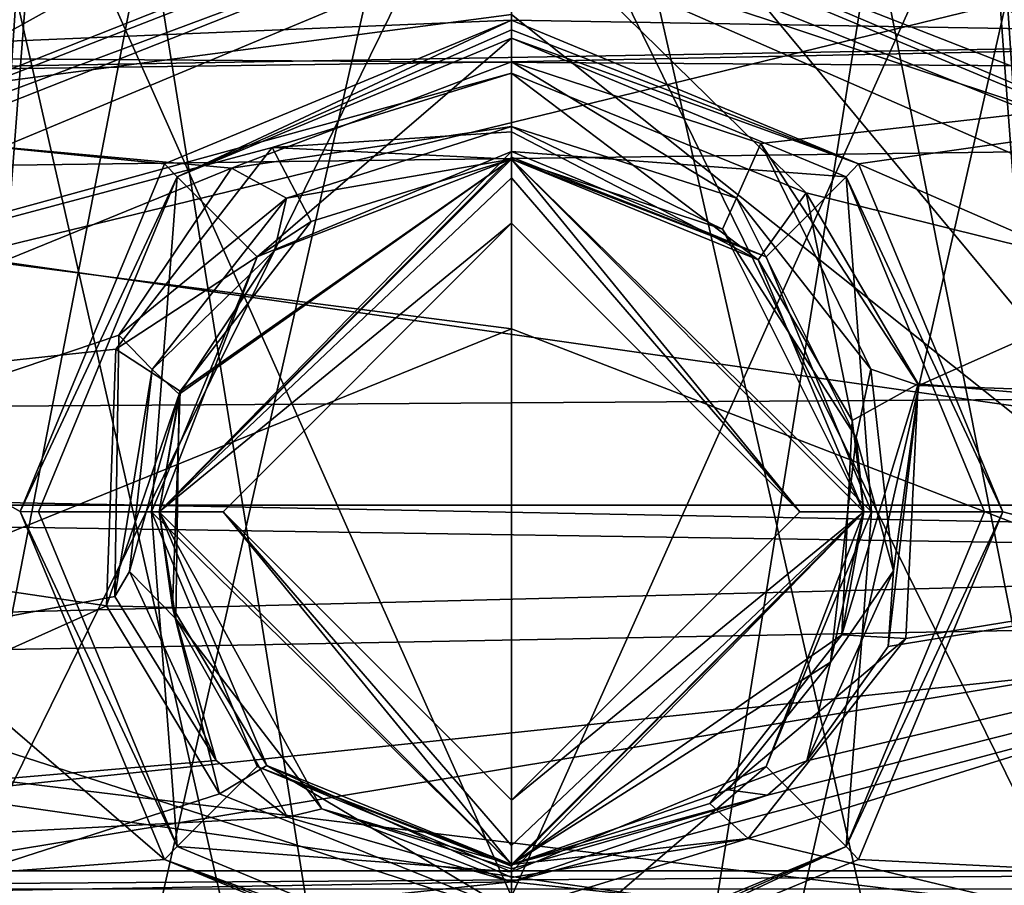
# Model space of a CAD drawing. Extents: x -200 to 200, y -434 to 356.
# Tile 795 of 1056: x -101.92 to -98.08, y 271.79 to 275.17. Entities that reach past the tile are written whole.
import ezdxf

# ---------------------------------------------------------------- set-up
doc = ezdxf.new("R2010")
doc.units = 0
doc.header["$LTSCALE"] = 52.148148
for name, color, linetype in [('1686', 7, 'CONTINUOUS'), ('1688', 7, 'CONTINUOUS'), ('1689', 7, 'CONTINUOUS'), ('1690', 7, 'CONTINUOUS'), ('1691', 7, 'CONTINUOUS'), ('1692', 7, 'CONTINUOUS'), ('321', 7, 'CONTINUOUS'), ('325', 7, 'CONTINUOUS'), ('3470', 7, 'CONTINUOUS'), ('3471', 7, 'CONTINUOUS'), ('3472', 7, 'CONTINUOUS'), ('3486', 7, 'CONTINUOUS'), ('3487', 7, 'CONTINUOUS'), ('3489', 7, 'CONTINUOUS'), ('3526', 7, 'CONTINUOUS'), ('3527', 7, 'CONTINUOUS'), ('3656', 7, 'CONTINUOUS'), ('4224', 7, 'CONTINUOUS'), ('4226', 7, 'CONTINUOUS'), ('4229', 7, 'CONTINUOUS'), ('4240', 7, 'CONTINUOUS'), ('4241', 7, 'CONTINUOUS'), ('4244', 7, 'CONTINUOUS'), ('4245', 7, 'CONTINUOUS'), ('4248', 7, 'CONTINUOUS'), ('4249', 7, 'CONTINUOUS'), ('4254', 7, 'CONTINUOUS'), ('4255', 7, 'CONTINUOUS'), ('4256', 7, 'CONTINUOUS'), ('4257', 7, 'CONTINUOUS'), ('4258', 7, 'CONTINUOUS'), ('4259', 7, 'CONTINUOUS'), ('4260', 7, 'CONTINUOUS'), ('4261', 7, 'CONTINUOUS'), ('4489', 7, 'CONTINUOUS'), ('4492', 7, 'CONTINUOUS'), ('4493', 7, 'CONTINUOUS'), ('4494', 7, 'CONTINUOUS'), ('4495', 7, 'CONTINUOUS'), ('4499', 7, 'CONTINUOUS'), ('4500', 7, 'CONTINUOUS'), ('4501', 7, 'CONTINUOUS'), ('4504', 7, 'CONTINUOUS'), ('4505', 7, 'CONTINUOUS'), ('4508', 7, 'CONTINUOUS'), ('4509', 7, 'CONTINUOUS'), ('4510', 7, 'CONTINUOUS'), ('4511', 7, 'CONTINUOUS'), ('4514', 7, 'CONTINUOUS'), ('4515', 7, 'CONTINUOUS'), ('740', 7, 'CONTINUOUS'), ('806', 7, 'CONTINUOUS'), ('809', 7, 'CONTINUOUS'), ('810', 7, 'CONTINUOUS'), ('811', 7, 'CONTINUOUS'), ('827', 7, 'CONTINUOUS'), ('828', 7, 'CONTINUOUS')]:
    doc.layers.add(name, color=color, linetype=linetype)

msp = doc.modelspace()

# ---------------------------------------------------------------- linework, layer by layer
at = {"layer": '1686', "color": 7, "linetype": 'CONTINUOUS'}
for points in [[(-100, 276.6, 15.65), (-94.4657, 274.4783, 15.65), (-100, 276.5293, 15.6793), (-100, 276.6, 15.65)], [(-94.4657, 274.4783, 15.65), (-100, 276.5, 15.75), (-100, 276.5293, 15.6793), (-94.4657, 274.4783, 15.65)], [(-100, 276.5, 15.75), (-94.4657, 274.4783, 15.65), (-94.5288, 274.4008, 15.75), (-100, 276.5, 15.75)]]:
    msp.add_3dface(points, dxfattribs=at)
at = {"layer": '1688', "color": 7, "linetype": 'CONTINUOUS'}
for points in [[(-97.0053, 272.8064, 68.45), (-100, 273.9634, 68.45), (-103.1364, 272.6911, 68.45), (-97.0053, 272.8064, 68.45)], [(-94.6397, 269.9517, 68.45), (-97.0053, 272.8064, 68.45), (-103.1364, 272.6911, 68.45), (-94.6397, 269.9517, 68.45)], [(-105.4447, 269.8043, 68.45), (-94.6397, 269.9517, 68.45), (-103.1364, 272.6911, 68.45), (-105.4447, 269.8043, 68.45)]]:
    msp.add_3dface(points, dxfattribs=at)
at = {"layer": '1689', "color": 7, "linetype": 'CONTINUOUS'}
msp.add_3dface([(-100, 276.4109, 68.55), (-105.2929, 277.1846, 68.65), (-104.7048, 274.5699, 68.55), (-100, 276.4109, 68.55)], dxfattribs=at)
at = {"layer": '1690', "color": 7, "linetype": 'CONTINUOUS'}
for points in [[(-94.7044, 277.1828, 68.65), (-100, 278.8583, 68.65), (-95.4854, 274.7247, 68.55), (-94.7044, 277.1828, 68.65)], [(-100, 278.8583, 68.65), (-100, 277.6336, 68.625), (-95.4854, 274.7247, 68.55), (-100, 278.8583, 68.65)], [(-100, 277.6336, 68.625), (-100, 276.4109, 68.55), (-95.4854, 274.7247, 68.55), (-100, 277.6336, 68.625)]]:
    msp.add_3dface(points, dxfattribs=at)
at = {"layer": '1691', "color": 7, "linetype": 'CONTINUOUS'}
for points in [[(-100, 276.4109, 68.55), (-104.7048, 274.5699, 68.55), (-100, 275.1882, 68.475), (-100, 276.4109, 68.55)], [(-104.7048, 274.5699, 68.55), (-100, 273.9634, 68.45), (-100, 275.1882, 68.475), (-104.7048, 274.5699, 68.55)], [(-103.1364, 272.6911, 68.45), (-100, 273.9634, 68.45), (-104.7048, 274.5699, 68.55), (-103.1364, 272.6911, 68.45)]]:
    msp.add_3dface(points, dxfattribs=at)
at = {"layer": '1692', "color": 7, "linetype": 'CONTINUOUS'}
for points in [[(-97.0053, 272.8064, 68.45), (-100, 276.4109, 68.55), (-100, 275.1882, 68.475), (-97.0053, 272.8064, 68.45)], [(-100, 276.4109, 68.55), (-97.0053, 272.8064, 68.45), (-95.4854, 274.7247, 68.55), (-100, 276.4109, 68.55)], [(-100, 273.9634, 68.45), (-97.0053, 272.8064, 68.45), (-100, 275.1882, 68.475), (-100, 273.9634, 68.45)]]:
    msp.add_3dface(points, dxfattribs=at)
at = {"layer": '321', "color": 7, "linetype": 'CONTINUOUS'}
for points in [[(-100, 277.75, 46.15), (-98.2322, 277.75, 46.8822), (-100, 266.75, 46.15), (-100, 277.75, 46.15)], [(-100, 266.75, 46.15), (-97.5, 277.75, 48.65), (-97.5, 266.75, 48.65), (-100, 266.75, 46.15)], [(-98.2322, 277.75, 46.8822), (-97.5, 277.75, 48.65), (-100, 266.75, 46.15), (-98.2322, 277.75, 46.8822)], [(-97.5, 266.75, 48.65), (-100, 277.75, 51.15), (-100, 266.75, 51.15), (-97.5, 266.75, 48.65)], [(-98.2322, 277.75, 50.4178), (-100, 277.75, 51.15), (-97.5, 266.75, 48.65), (-98.2322, 277.75, 50.4178)], [(-97.5, 277.75, 48.65), (-98.2322, 277.75, 50.4178), (-97.5, 266.75, 48.65), (-97.5, 277.75, 48.65)]]:
    msp.add_3dface(points, dxfattribs=at)
at = {"layer": '325', "color": 7, "linetype": 'CONTINUOUS'}
for points in [[(-102.5, 277.75, 48.65), (-101.7678, 277.75, 46.8822), (-102.5, 266.75, 48.65), (-102.5, 277.75, 48.65)], [(-100, 277.75, 46.15), (-100, 266.75, 46.15), (-102.5, 266.75, 48.65), (-100, 277.75, 46.15)], [(-101.7678, 277.75, 46.8822), (-100, 277.75, 46.15), (-102.5, 266.75, 48.65), (-101.7678, 277.75, 46.8822)], [(-102.5, 277.75, 48.65), (-100, 266.75, 51.15), (-101.7678, 277.75, 50.4178), (-102.5, 277.75, 48.65)], [(-100, 266.75, 51.15), (-102.5, 277.75, 48.65), (-102.5, 266.75, 48.65), (-100, 266.75, 51.15)], [(-100, 266.75, 51.15), (-100, 277.75, 51.15), (-101.7678, 277.75, 50.4178), (-100, 266.75, 51.15)]]:
    msp.add_3dface(points, dxfattribs=at)
at = {"layer": '3470', "color": 7, "linetype": 'CONTINUOUS'}
for points in [[(-103.0206, 275.508, 58.15), (-106.2125, 273.2552, 58.15), (-96.972, 275.5052, 58.15), (-103.0206, 275.508, 58.15)], [(-96.972, 275.5052, 58.15), (-106.2125, 273.2552, 58.15), (-93.603, 273.0623, 58.15), (-96.972, 275.5052, 58.15)], [(-106.2125, 273.2552, 58.15), (-105.1, 271.85, 58.15), (-93.603, 273.0623, 58.15), (-106.2125, 273.2552, 58.15)], [(-105.1, 271.85, 58.15), (-94.9, 271.85, 58.15), (-93.603, 273.0623, 58.15), (-105.1, 271.85, 58.15)]]:
    msp.add_3dface(points, dxfattribs=at)
at = {"layer": '3471', "color": 7, "linetype": 'CONTINUOUS'}
msp.add_3dface([(-100, 276.25, 11.2932), (-97.406, 275.7861, 49.1018), (-95.487, 274.806, 10.3735), (-100, 276.25, 11.2932)], dxfattribs=at)
at = {"layer": '3472', "color": 7, "linetype": 'CONTINUOUS'}
for points in [[(-100, 276.25, 46.05), (-100, 276.25, 11.2932), (-104.6956, 274.6811, 10.2868), (-100, 276.25, 46.05)], [(-100, 276.25, 46.05), (-104.6956, 274.6811, 10.2868), (-101.9471, 275.9901, 46.8974), (-100, 276.25, 46.05)]]:
    msp.add_3dface(points, dxfattribs=at)
at = {"layer": '3486', "color": 7, "linetype": 'CONTINUOUS'}
for points in [[(-100, 276.15, 51.15), (-102.1647, 271.75, 49.9003), (-101.3344, 276.0162, 50.7641), (-100, 276.15, 51.15)], [(-100, 271.75, 51.15), (-102.1647, 271.75, 49.9003), (-100, 276.15, 51.15), (-100, 271.75, 51.15)], [(-101.8466, 275.8937, 46.9648), (-100, 271.75, 46.15), (-100, 276.15, 46.15), (-101.8466, 275.8937, 46.9648)], [(-101.3344, 276.0162, 50.7641), (-102.1647, 271.75, 49.9003), (-102.2991, 275.7514, 49.6319), (-101.3344, 276.0162, 50.7641)], [(-102.4591, 275.693, 48.1994), (-102.1647, 271.75, 47.3997), (-101.8466, 275.8937, 46.9648), (-102.4591, 275.693, 48.1994)], [(-102.1647, 271.75, 47.3997), (-100, 271.75, 46.15), (-101.8466, 275.8937, 46.9648), (-102.1647, 271.75, 47.3997)]]:
    msp.add_3dface(points, dxfattribs=at)
at = {"layer": '3487', "color": 7, "linetype": 'CONTINUOUS'}
for points in [[(-100, 276.15, 46.15), (-97.8353, 271.75, 47.3997), (-98.6819, 276.0194, 46.5257), (-100, 276.15, 46.15)], [(-100, 271.75, 51.15), (-100, 276.15, 51.15), (-98.1436, 275.891, 50.3245), (-100, 271.75, 51.15)], [(-100, 276.15, 46.15), (-100, 271.75, 46.15), (-97.8353, 271.75, 47.3997), (-100, 276.15, 46.15)], [(-98.6819, 276.0194, 46.5257), (-97.8353, 271.75, 47.3997), (-97.7081, 275.754, 47.6513), (-98.6819, 276.0194, 46.5257)], [(-97.8353, 271.75, 49.9003), (-100, 271.75, 51.15), (-98.1436, 275.891, 50.3245), (-97.8353, 271.75, 49.9003)], [(-97.5377, 275.6918, 49.0824), (-97.8353, 271.75, 49.9003), (-98.1436, 275.891, 50.3245), (-97.5377, 275.6918, 49.0824)]]:
    msp.add_3dface(points, dxfattribs=at)
at = {"layer": '3489', "color": 7, "linetype": 'CONTINUOUS'}
for points in [[(-100, 276.0179, 10.871), (-95.7647, 274.6824, 9.9677), (-104.4044, 274.5688, 9.8856), (-100, 276.0179, 10.871)], [(-95.7647, 274.6824, 9.9677), (-93.8539, 273.0668, 8.7108), (-104.4044, 274.5688, 9.8856), (-95.7647, 274.6824, 9.9677)], [(-104.4044, 274.5688, 9.8856), (-93.8539, 273.0668, 8.7108), (-106.4409, 272.7444, 8.4358), (-104.4044, 274.5688, 9.8856)], [(-93.8539, 273.0668, 8.7108), (-92.2564, 271.0153, 6.8018), (-106.4409, 272.7444, 8.4358), (-93.8539, 273.0668, 8.7108)], [(-106.4409, 272.7444, 8.4358), (-92.2564, 271.0153, 6.8018), (-94.2916, 271.0153, 6.8018), (-106.4409, 272.7444, 8.4358)], [(-105.7084, 271.0153, 6.8018), (-106.4409, 272.7444, 8.4358), (-94.2916, 271.0153, 6.8018), (-105.7084, 271.0153, 6.8018)]]:
    msp.add_3dface(points, dxfattribs=at)
at = {"layer": '3526', "color": 7, "linetype": 'CONTINUOUS'}
for points in [[(-104.6956, 274.6811, 10.2868), (-100, 276.25, 11.2932), (-104.4044, 274.5688, 9.8856), (-104.6956, 274.6811, 10.2868)], [(-104.4044, 274.5688, 9.8856), (-100, 276.25, 11.2932), (-100, 276.1881, 11.0523), (-104.4044, 274.5688, 9.8856)], [(-100, 276.0179, 10.871), (-104.4044, 274.5688, 9.8856), (-100, 276.1881, 11.0523), (-100, 276.0179, 10.871)]]:
    msp.add_3dface(points, dxfattribs=at)
at = {"layer": '3527', "color": 7, "linetype": 'CONTINUOUS'}
for points in [[(-100, 276.25, 11.2932), (-95.487, 274.806, 10.3735), (-100, 276.1881, 11.0523), (-100, 276.25, 11.2932)], [(-95.487, 274.806, 10.3735), (-100, 276.0179, 10.871), (-100, 276.1881, 11.0523), (-95.487, 274.806, 10.3735)], [(-95.487, 274.806, 10.3735), (-95.7647, 274.6824, 9.9677), (-100, 276.0179, 10.871), (-95.487, 274.806, 10.3735)]]:
    msp.add_3dface(points, dxfattribs=at)
at = {"layer": '3656', "color": 7, "linetype": 'CONTINUOUS'}
for points in [[(-94.9, 271.85, 58.15), (-105.1, 271.85, 58.15), (-105.0293, 271.7793, 58.1207), (-94.9, 271.85, 58.15)], [(-94.9707, 271.7793, 58.1207), (-94.9, 271.85, 58.15), (-105.0293, 271.7793, 58.1207), (-94.9707, 271.7793, 58.1207)]]:
    msp.add_3dface(points, dxfattribs=at)
at = {"layer": '4224', "color": 7, "linetype": 'CONTINUOUS'}
for points in [[(-104.9176, 274.961, -13.35), (-100, 276.5, -13.35), (-100, 275.1664, -13.35), (-104.9176, 274.961, -13.35)], [(-100, 276.5, -13.35), (-95.2787, 275.0864, -13.35), (-100, 275.1664, -13.35), (-100, 276.5, -13.35)], [(-104.9176, 274.961, -13.35), (-100, 275.1664, -13.35), (-101.3534, 274.6067, -13.35), (-104.9176, 274.961, -13.35)], [(-100, 275.1664, -13.35), (-95.2787, 275.0864, -13.35), (-98.6461, 274.6061, -13.35), (-100, 275.1664, -13.35)], [(-95.2787, 275.0864, -13.35), (-91.6144, 271.5457, -13.35), (-98.6461, 274.6061, -13.35), (-95.2787, 275.0864, -13.35)], [(-108.5211, 271.3532, -13.35), (-104.9176, 274.961, -13.35), (-101.3539, 271.8939, -13.35), (-108.5211, 271.3532, -13.35)], [(-101.9164, 273.2504, -13.35), (-104.9176, 274.961, -13.35), (-101.3534, 274.6067, -13.35), (-101.9164, 273.2504, -13.35)], [(-101.3539, 271.8939, -13.35), (-104.9176, 274.961, -13.35), (-101.9164, 273.2504, -13.35), (-101.3539, 271.8939, -13.35)], [(-98.6461, 274.6061, -13.35), (-91.6144, 271.5457, -13.35), (-98.0836, 273.2496, -13.35), (-98.6461, 274.6061, -13.35)], [(-98.0836, 273.2496, -13.35), (-91.6144, 271.5457, -13.35), (-98.6466, 271.8933, -13.35), (-98.0836, 273.2496, -13.35)], [(-100, 271.3336, -13.35), (-108.5211, 271.3532, -13.35), (-101.3539, 271.8939, -13.35), (-100, 271.3336, -13.35)], [(-98.6466, 271.8933, -13.35), (-91.6144, 271.5457, -13.35), (-100, 271.3336, -13.35), (-98.6466, 271.8933, -13.35)]]:
    msp.add_3dface(points, dxfattribs=at)
at = {"layer": '4226', "color": 7, "linetype": 'CONTINUOUS'}
msp.add_3dface([(-100, 276.75, -10.9212), (-105.0545, 275.1701, -13.1), (-105.1141, 275.1308, -10.1042), (-100, 276.75, -10.9212)], dxfattribs=at)
at = {"layer": '4229', "color": 7, "linetype": 'CONTINUOUS'}
for points in [[(-100, 276.4597, -10.4673), (-104.8928, 274.9376, -9.6549), (-95.3643, 275.1, -9.7526), (-100, 276.4597, -10.4673)], [(-95.3643, 275.1, -9.7526), (-104.8928, 274.9376, -9.6549), (-100, 275.0041, -9.6953), (-95.3643, 275.1, -9.7526)], [(-99.0268, 274.6857, -9.4978), (-95.3643, 275.1, -9.7526), (-100, 275.0041, -9.6953), (-99.0268, 274.6857, -9.4978)], [(-98.4114, 273.7423, -8.8442), (-95.3643, 275.1, -9.7526), (-99.0268, 274.6857, -9.4978), (-98.4114, 273.7423, -8.8442)], [(-93.3872, 273.5633, -8.7077), (-95.3643, 275.1, -9.7526), (-98.4114, 273.7423, -8.8442), (-93.3872, 273.5633, -8.7077)], [(-100, 275.0041, -9.6953), (-104.8928, 274.9376, -9.6549), (-101.0927, 274.5888, -9.4355), (-100, 275.0041, -9.6953)], [(-104.8928, 274.9376, -9.6549), (-108.2528, 271.6696, -6.9607), (-101.0927, 274.5888, -9.4355), (-104.8928, 274.9376, -9.6549)], [(-101.0927, 274.5888, -9.4355), (-108.2528, 271.6696, -6.9607), (-101.5324, 273.9376, -8.9885), (-101.0927, 274.5888, -9.4355)], [(-101.5324, 273.9376, -8.9885), (-108.2528, 271.6696, -6.9607), (-101.548, 272.9194, -8.1796), (-101.5324, 273.9376, -8.9885)], [(-98.5301, 272.7243, -8.0073), (-93.3872, 273.5633, -8.7077), (-98.4114, 273.7423, -8.8442), (-98.5301, 272.7243, -8.0073)], [(-100, 271.8074, -7.1096), (-93.3872, 273.5633, -8.7077), (-99.0015, 272.1447, -7.4579), (-100, 271.8074, -7.1096)], [(-94.5479, 271.2257, -6.4516), (-93.3872, 273.5633, -8.7077), (-100, 271.8074, -7.1096), (-94.5479, 271.2257, -6.4516)], [(-99.0015, 272.1447, -7.4579), (-93.3872, 273.5633, -8.7077), (-98.8478, 272.2785, -7.59), (-99.0015, 272.1447, -7.4579)], [(-98.8478, 272.2785, -7.59), (-93.3872, 273.5633, -8.7077), (-98.5301, 272.7243, -8.0073), (-98.8478, 272.2785, -7.59)], [(-101.548, 272.9194, -8.1796), (-108.2528, 271.6696, -6.9607), (-101.1528, 272.2793, -7.5908), (-101.548, 272.9194, -8.1796)], [(-101.1528, 272.2793, -7.5908), (-108.2528, 271.6696, -6.9607), (-100.8744, 272.0585, -7.371), (-101.1528, 272.2793, -7.5908)], [(-108.2528, 271.6696, -6.9607), (-100, 271.8074, -7.1096), (-100.8744, 272.0585, -7.371), (-108.2528, 271.6696, -6.9607)], [(-108.2528, 271.6696, -6.9607), (-105.4521, 271.2257, -6.4516), (-100, 271.8074, -7.1096), (-108.2528, 271.6696, -6.9607)], [(-105.4521, 271.2257, -6.4516), (-94.5479, 271.2257, -6.4516), (-100, 271.8074, -7.1096), (-105.4521, 271.2257, -6.4516)]]:
    msp.add_3dface(points, dxfattribs=at)
at = {"layer": '4240', "color": 7, "linetype": 'CONTINUOUS'}
for points in [[(-100, 274.625, -9.9094), (-100, 274.625, -12.8086), (-98.625, 273.25, -12.8086), (-100, 274.625, -9.9094)], [(-99.1765, 274.3511, -9.7086), (-100, 274.625, -9.9094), (-98.625, 273.25, -12.8086), (-99.1765, 274.3511, -9.7086)], [(-98.6558, 273.5395, -9.0441), (-99.1765, 274.3511, -9.7086), (-98.625, 273.25, -12.8086), (-98.6558, 273.5395, -9.0441)], [(-98.7562, 272.6638, -8.1932), (-98.6558, 273.5395, -9.0441), (-98.625, 273.25, -12.8086), (-98.7562, 272.6638, -8.1932)], [(-100, 271.875, -12.8086), (-98.7562, 272.6638, -8.1932), (-98.625, 273.25, -12.8086), (-100, 271.875, -12.8086)], [(-99.1551, 272.1652, -7.6347), (-98.7562, 272.6638, -8.1932), (-100, 271.875, -12.8086), (-99.1551, 272.1652, -7.6347)], [(-100, 271.875, -7.2806), (-99.1551, 272.1652, -7.6347), (-100, 271.875, -12.8086), (-100, 271.875, -7.2806)]]:
    msp.add_3dface(points, dxfattribs=at)
at = {"layer": '4241', "color": 7, "linetype": 'CONTINUOUS'}
for points in [[(-100, 274.625, -12.8086), (-101.2966, 273.7076, -9.1908), (-101.375, 273.25, -12.8086), (-100, 274.625, -12.8086)], [(-101.2966, 273.7076, -9.1908), (-100, 274.625, -12.8086), (-100.9246, 274.2677, -9.6453), (-101.2966, 273.7076, -9.1908)], [(-100, 274.625, -12.8086), (-100, 274.625, -9.9094), (-100.9246, 274.2677, -9.6453), (-100, 274.625, -12.8086)], [(-101.2966, 273.7076, -9.1908), (-101.3098, 272.8317, -8.3684), (-101.375, 273.25, -12.8086), (-101.2966, 273.7076, -9.1908)], [(-100, 271.875, -7.2806), (-100, 271.875, -12.8086), (-101.375, 273.25, -12.8086), (-100, 271.875, -7.2806)], [(-100.7399, 272.091, -7.5464), (-100, 271.875, -7.2806), (-101.375, 273.25, -12.8086), (-100.7399, 272.091, -7.5464)], [(-101.3098, 272.8317, -8.3684), (-100.7399, 272.091, -7.5464), (-101.375, 273.25, -12.8086), (-101.3098, 272.8317, -8.3684)]]:
    msp.add_3dface(points, dxfattribs=at)
at = {"layer": '4244', "color": 7, "linetype": 'CONTINUOUS'}
for points in [[(-95.1541, 275.3032, -10.2028), (-100, 276.75, -10.9212), (-95.3643, 275.1, -9.7526), (-95.1541, 275.3032, -10.2028)], [(-95.3643, 275.1, -9.7526), (-100, 276.75, -10.9212), (-100, 276.6712, -10.6518), (-95.3643, 275.1, -9.7526)], [(-100, 276.4597, -10.4673), (-95.3643, 275.1, -9.7526), (-100, 276.6712, -10.6518), (-100, 276.4597, -10.4673)]]:
    msp.add_3dface(points, dxfattribs=at)
at = {"layer": '4245', "color": 7, "linetype": 'CONTINUOUS'}
for points in [[(-100, 276.75, -10.9212), (-105.1141, 275.1308, -10.1042), (-100, 276.6712, -10.6518), (-100, 276.75, -10.9212)], [(-105.1141, 275.1308, -10.1042), (-100, 276.4597, -10.4673), (-100, 276.6712, -10.6518), (-105.1141, 275.1308, -10.1042)], [(-105.1141, 275.1308, -10.1042), (-104.8928, 274.9376, -9.6549), (-100, 276.4597, -10.4673), (-105.1141, 275.1308, -10.1042)]]:
    msp.add_3dface(points, dxfattribs=at)
at = {"layer": '4248', "color": 7, "linetype": 'CONTINUOUS'}
for points in [[(-100, 275.0957, -13.3207), (-100.993, 274.243, -12.8793), (-101.3051, 274.5551, -13.3207), (-100, 275.0957, -13.3207)], [(-100, 275.0957, -13.3207), (-100, 274.6543, -12.8793), (-100.993, 274.243, -12.8793), (-100, 275.0957, -13.3207)], [(-101.3051, 274.5551, -13.3207), (-101.4043, 273.25, -12.8793), (-101.8457, 273.25, -13.3207), (-101.3051, 274.5551, -13.3207)], [(-100.993, 274.243, -12.8793), (-101.4043, 273.25, -12.8793), (-101.3051, 274.5551, -13.3207), (-100.993, 274.243, -12.8793)], [(-101.8457, 273.25, -13.3207), (-101.4043, 273.25, -12.8793), (-101.3051, 271.9449, -13.3207), (-101.8457, 273.25, -13.3207)], [(-101.4043, 273.25, -12.8793), (-100.993, 272.257, -12.8793), (-101.3051, 271.9449, -13.3207), (-101.4043, 273.25, -12.8793)], [(-100.993, 272.257, -12.8793), (-100, 271.8457, -12.8793), (-101.3051, 271.9449, -13.3207), (-100.993, 272.257, -12.8793)], [(-100, 271.8457, -12.8793), (-100, 271.4043, -13.3207), (-101.3051, 271.9449, -13.3207), (-100, 271.8457, -12.8793)]]:
    msp.add_3dface(points, dxfattribs=at)
at = {"layer": '4249', "color": 7, "linetype": 'CONTINUOUS'}
for points in [[(-98.6949, 274.5551, -13.3207), (-100, 274.6543, -12.8793), (-100, 275.0957, -13.3207), (-98.6949, 274.5551, -13.3207)], [(-99.007, 274.243, -12.8793), (-100, 274.6543, -12.8793), (-98.6949, 274.5551, -13.3207), (-99.007, 274.243, -12.8793)], [(-98.5957, 273.25, -12.8793), (-99.007, 274.243, -12.8793), (-98.6949, 274.5551, -13.3207), (-98.5957, 273.25, -12.8793)], [(-98.1543, 273.25, -13.3207), (-98.5957, 273.25, -12.8793), (-98.6949, 274.5551, -13.3207), (-98.1543, 273.25, -13.3207)], [(-99.007, 272.257, -12.8793), (-98.5957, 273.25, -12.8793), (-98.6949, 271.9449, -13.3207), (-99.007, 272.257, -12.8793)], [(-98.6949, 271.9449, -13.3207), (-98.5957, 273.25, -12.8793), (-98.1543, 273.25, -13.3207), (-98.6949, 271.9449, -13.3207)], [(-100, 271.8457, -12.8793), (-99.007, 272.257, -12.8793), (-100, 271.4043, -13.3207), (-100, 271.8457, -12.8793)], [(-100, 271.4043, -13.3207), (-99.007, 272.257, -12.8793), (-98.6949, 271.9449, -13.3207), (-100, 271.4043, -13.3207)]]:
    msp.add_3dface(points, dxfattribs=at)
at = {"layer": '4254', "color": 7, "linetype": 'CONTINUOUS'}
for points in [[(-99.0268, 274.6857, -9.4978), (-100, 275.0041, -9.6953), (-99.1228, 274.472, -9.4847), (-99.0268, 274.6857, -9.4978)], [(-100, 275.0041, -9.6953), (-100, 274.7521, -9.6917), (-99.1228, 274.472, -9.4847), (-100, 275.0041, -9.6953)], [(-100, 274.625, -9.9094), (-99.1765, 274.3511, -9.7086), (-100, 274.7521, -9.6917), (-100, 274.625, -9.9094)], [(-100, 274.7521, -9.6917), (-99.1765, 274.3511, -9.7086), (-99.1228, 274.472, -9.4847), (-100, 274.7521, -9.6917)], [(-98.5987, 273.8051, -8.9616), (-99.0268, 274.6857, -9.4978), (-99.1228, 274.472, -9.4847), (-98.5987, 273.8051, -8.9616)], [(-98.4114, 273.7423, -8.8442), (-99.0268, 274.6857, -9.4978), (-98.5987, 273.8051, -8.9616), (-98.4114, 273.7423, -8.8442)], [(-99.1765, 274.3511, -9.7086), (-98.6558, 273.5395, -9.0441), (-99.1228, 274.472, -9.4847), (-99.1765, 274.3511, -9.7086)], [(-98.6558, 273.5395, -9.0441), (-98.5987, 273.8051, -8.9616), (-99.1228, 274.472, -9.4847), (-98.6558, 273.5395, -9.0441)], [(-98.6558, 273.5395, -9.0441), (-98.5093, 273.0192, -8.2859), (-98.5987, 273.8051, -8.9616), (-98.6558, 273.5395, -9.0441)], [(-98.5093, 273.0192, -8.2859), (-98.4114, 273.7423, -8.8442), (-98.5987, 273.8051, -8.9616), (-98.5093, 273.0192, -8.2859)], [(-98.5301, 272.7243, -8.0073), (-98.4114, 273.7423, -8.8442), (-98.5093, 273.0192, -8.2859), (-98.5301, 272.7243, -8.0073)], [(-98.6558, 273.5395, -9.0441), (-98.7562, 272.6638, -8.1932), (-98.5093, 273.0192, -8.2859), (-98.6558, 273.5395, -9.0441)], [(-98.7562, 272.6638, -8.1932), (-98.8478, 272.2785, -7.59), (-98.5093, 273.0192, -8.2859), (-98.7562, 272.6638, -8.1932)], [(-98.8478, 272.2785, -7.59), (-98.5301, 272.7243, -8.0073), (-98.5093, 273.0192, -8.2859), (-98.8478, 272.2785, -7.59)], [(-98.8478, 272.2785, -7.59), (-98.7562, 272.6638, -8.1932), (-99.1551, 272.1652, -7.6347), (-98.8478, 272.2785, -7.59)], [(-99.0015, 272.1447, -7.4579), (-98.8478, 272.2785, -7.59), (-99.1551, 272.1652, -7.6347), (-99.0015, 272.1447, -7.4579)], [(-99.0015, 272.1447, -7.4579), (-99.1551, 272.1652, -7.6347), (-100, 271.875, -7.2806), (-99.0015, 272.1447, -7.4579)], [(-100, 271.8074, -7.1096), (-99.0015, 272.1447, -7.4579), (-100, 271.8575, -7.1886), (-100, 271.8074, -7.1096)], [(-99.0015, 272.1447, -7.4579), (-100, 271.875, -7.2806), (-100, 271.8575, -7.1886), (-99.0015, 272.1447, -7.4579)]]:
    msp.add_3dface(points, dxfattribs=at)
at = {"layer": '4255', "color": 7, "linetype": 'CONTINUOUS'}
for points in [[(-100, 275.0041, -9.6953), (-101.0927, 274.5888, -9.4355), (-100, 274.7521, -9.6917), (-100, 275.0041, -9.6953)], [(-101.0927, 274.5888, -9.4355), (-100.8775, 274.4718, -9.4845), (-100, 274.7521, -9.6917), (-101.0927, 274.5888, -9.4355)], [(-100.8775, 274.4718, -9.4845), (-100, 274.625, -9.9094), (-100, 274.7521, -9.6917), (-100.8775, 274.4718, -9.4845)], [(-100.9246, 274.2677, -9.6453), (-100, 274.625, -9.9094), (-100.8775, 274.4718, -9.4845), (-100.9246, 274.2677, -9.6453)], [(-101.0927, 274.5888, -9.4355), (-101.5324, 273.9376, -8.9885), (-100.8775, 274.4718, -9.4845), (-101.0927, 274.5888, -9.4355)], [(-101.5324, 273.9376, -8.9885), (-101.4018, 273.8039, -8.9607), (-100.8775, 274.4718, -9.4845), (-101.5324, 273.9376, -8.9885)], [(-101.4018, 273.8039, -8.9607), (-100.9246, 274.2677, -9.6453), (-100.8775, 274.4718, -9.4845), (-101.4018, 273.8039, -8.9607)], [(-101.2966, 273.7076, -9.1908), (-100.9246, 274.2677, -9.6453), (-101.4018, 273.8039, -8.9607), (-101.2966, 273.7076, -9.1908)], [(-101.5324, 273.9376, -8.9885), (-101.548, 272.9194, -8.1796), (-101.4018, 273.8039, -8.9607), (-101.5324, 273.9376, -8.9885)], [(-101.548, 272.9194, -8.1796), (-101.4903, 273.0165, -8.2835), (-101.4018, 273.8039, -8.9607), (-101.548, 272.9194, -8.1796)], [(-101.4903, 273.0165, -8.2835), (-101.2966, 273.7076, -9.1908), (-101.4018, 273.8039, -8.9607), (-101.4903, 273.0165, -8.2835)], [(-101.3098, 272.8317, -8.3684), (-101.2966, 273.7076, -9.1908), (-101.4903, 273.0165, -8.2835), (-101.3098, 272.8317, -8.3684)], [(-101.548, 272.9194, -8.1796), (-101.1528, 272.2793, -7.5908), (-101.4903, 273.0165, -8.2835), (-101.548, 272.9194, -8.1796)], [(-101.1528, 272.2793, -7.5908), (-101.3098, 272.8317, -8.3684), (-101.4903, 273.0165, -8.2835), (-101.1528, 272.2793, -7.5908)], [(-101.1528, 272.2793, -7.5908), (-100.8744, 272.0585, -7.371), (-101.3098, 272.8317, -8.3684), (-101.1528, 272.2793, -7.5908)], [(-100.8744, 272.0585, -7.371), (-100.7399, 272.091, -7.5464), (-101.3098, 272.8317, -8.3684), (-100.8744, 272.0585, -7.371)], [(-100.8744, 272.0585, -7.371), (-100, 271.8074, -7.1096), (-100.7399, 272.091, -7.5464), (-100.8744, 272.0585, -7.371)], [(-100, 271.875, -7.2806), (-100.7399, 272.091, -7.5464), (-100, 271.8575, -7.1886), (-100, 271.875, -7.2806)], [(-100.7399, 272.091, -7.5464), (-100, 271.8074, -7.1096), (-100, 271.8575, -7.1886), (-100.7399, 272.091, -7.5464)]]:
    msp.add_3dface(points, dxfattribs=at)
at = {"layer": '4256', "color": 7, "linetype": 'CONTINUOUS'}
msp.add_3dface([(-95.2787, 275.0864, -13.35), (-100, 276.5, -13.35), (-95.1464, 275.2985, -13.1), (-95.2787, 275.0864, -13.35)], dxfattribs=at)
at = {"layer": '4257', "color": 7, "linetype": 'CONTINUOUS'}
for points in [[(-104.9176, 274.961, -13.35), (-105.0545, 275.1701, -13.1), (-100, 276.75, -13.1), (-104.9176, 274.961, -13.35)], [(-104.9176, 274.961, -13.35), (-100, 276.75, -13.1), (-100, 276.6768, -13.2768), (-104.9176, 274.961, -13.35)], [(-100, 276.5, -13.35), (-104.9176, 274.961, -13.35), (-100, 276.6768, -13.2768), (-100, 276.5, -13.35)]]:
    msp.add_3dface(points, dxfattribs=at)
at = {"layer": '4258', "color": 7, "linetype": 'CONTINUOUS'}
for points in [[(-100, 274.6543, -12.8793), (-99.007, 274.243, -12.8793), (-100, 274.6326, -12.8468), (-100, 274.6543, -12.8793)], [(-99.007, 274.243, -12.8793), (-100, 274.625, -12.8086), (-100, 274.6326, -12.8468), (-99.007, 274.243, -12.8793)], [(-98.625, 273.25, -12.8086), (-100, 274.625, -12.8086), (-98.5957, 273.25, -12.8793), (-98.625, 273.25, -12.8086)], [(-100, 274.625, -12.8086), (-99.007, 274.243, -12.8793), (-98.5957, 273.25, -12.8793), (-100, 274.625, -12.8086)], [(-100, 271.875, -12.8086), (-98.625, 273.25, -12.8086), (-100, 271.8674, -12.8468), (-100, 271.875, -12.8086)], [(-98.625, 273.25, -12.8086), (-99.007, 272.257, -12.8793), (-100, 271.8457, -12.8793), (-98.625, 273.25, -12.8086)], [(-98.625, 273.25, -12.8086), (-100, 271.8457, -12.8793), (-100, 271.8674, -12.8468), (-98.625, 273.25, -12.8086)], [(-98.625, 273.25, -12.8086), (-98.5957, 273.25, -12.8793), (-99.007, 272.257, -12.8793), (-98.625, 273.25, -12.8086)]]:
    msp.add_3dface(points, dxfattribs=at)
at = {"layer": '4259', "color": 7, "linetype": 'CONTINUOUS'}
for points in [[(-100, 274.6543, -12.8793), (-101.375, 273.25, -12.8086), (-100.993, 274.243, -12.8793), (-100, 274.6543, -12.8793)], [(-101.375, 273.25, -12.8086), (-100, 274.6543, -12.8793), (-100, 274.6326, -12.8468), (-101.375, 273.25, -12.8086)], [(-100, 274.625, -12.8086), (-101.375, 273.25, -12.8086), (-100, 274.6326, -12.8468), (-100, 274.625, -12.8086)], [(-101.375, 273.25, -12.8086), (-101.4043, 273.25, -12.8793), (-100.993, 274.243, -12.8793), (-101.375, 273.25, -12.8086)], [(-101.375, 273.25, -12.8086), (-100, 271.875, -12.8086), (-101.4043, 273.25, -12.8793), (-101.375, 273.25, -12.8086)], [(-100, 271.875, -12.8086), (-100.993, 272.257, -12.8793), (-101.4043, 273.25, -12.8793), (-100, 271.875, -12.8086)], [(-100, 271.8457, -12.8793), (-100.993, 272.257, -12.8793), (-100, 271.8674, -12.8468), (-100, 271.8457, -12.8793)], [(-100.993, 272.257, -12.8793), (-100, 271.875, -12.8086), (-100, 271.8674, -12.8468), (-100.993, 272.257, -12.8793)]]:
    msp.add_3dface(points, dxfattribs=at)
at = {"layer": '4260', "color": 7, "linetype": 'CONTINUOUS'}
for points in [[(-100, 275.1664, -13.35), (-98.6461, 274.6061, -13.35), (-100, 275.1282, -13.3424), (-100, 275.1664, -13.35)], [(-98.6461, 274.6061, -13.35), (-100, 275.0957, -13.3207), (-100, 275.1282, -13.3424), (-98.6461, 274.6061, -13.35)], [(-98.6461, 274.6061, -13.35), (-98.6949, 274.5551, -13.3207), (-100, 275.0957, -13.3207), (-98.6461, 274.6061, -13.35)], [(-98.6461, 274.6061, -13.35), (-98.0836, 273.2496, -13.35), (-98.6949, 274.5551, -13.3207), (-98.6461, 274.6061, -13.35)], [(-98.0836, 273.2496, -13.35), (-98.1543, 273.25, -13.3207), (-98.6949, 274.5551, -13.3207), (-98.0836, 273.2496, -13.35)], [(-98.0836, 273.2496, -13.35), (-98.6949, 271.9449, -13.3207), (-98.1543, 273.25, -13.3207), (-98.0836, 273.2496, -13.35)], [(-98.0836, 273.2496, -13.35), (-98.6466, 271.8933, -13.35), (-98.6949, 271.9449, -13.3207), (-98.0836, 273.2496, -13.35)], [(-100, 271.4043, -13.3207), (-98.6949, 271.9449, -13.3207), (-100, 271.3718, -13.3424), (-100, 271.4043, -13.3207)], [(-98.6949, 271.9449, -13.3207), (-100, 271.3336, -13.35), (-100, 271.3718, -13.3424), (-98.6949, 271.9449, -13.3207)], [(-98.6466, 271.8933, -13.35), (-100, 271.3336, -13.35), (-98.6949, 271.9449, -13.3207), (-98.6466, 271.8933, -13.35)]]:
    msp.add_3dface(points, dxfattribs=at)
at = {"layer": '4261', "color": 7, "linetype": 'CONTINUOUS'}
for points in [[(-101.3534, 274.6067, -13.35), (-100, 275.1664, -13.35), (-101.3051, 274.5551, -13.3207), (-101.3534, 274.6067, -13.35)], [(-101.3051, 274.5551, -13.3207), (-100, 275.1664, -13.35), (-100, 275.1282, -13.3424), (-101.3051, 274.5551, -13.3207)], [(-100, 275.0957, -13.3207), (-101.3051, 274.5551, -13.3207), (-100, 275.1282, -13.3424), (-100, 275.0957, -13.3207)], [(-101.9164, 273.2504, -13.35), (-101.3534, 274.6067, -13.35), (-101.3051, 274.5551, -13.3207), (-101.9164, 273.2504, -13.35)], [(-101.9164, 273.2504, -13.35), (-101.3051, 274.5551, -13.3207), (-101.8457, 273.25, -13.3207), (-101.9164, 273.2504, -13.35)], [(-101.9164, 273.2504, -13.35), (-101.8457, 273.25, -13.3207), (-101.3051, 271.9449, -13.3207), (-101.9164, 273.2504, -13.35)], [(-101.3539, 271.8939, -13.35), (-101.9164, 273.2504, -13.35), (-101.3051, 271.9449, -13.3207), (-101.3539, 271.8939, -13.35)], [(-100, 271.4043, -13.3207), (-101.3539, 271.8939, -13.35), (-101.3051, 271.9449, -13.3207), (-100, 271.4043, -13.3207)], [(-100, 271.3336, -13.35), (-101.3539, 271.8939, -13.35), (-100, 271.3718, -13.3424), (-100, 271.3336, -13.35)], [(-101.3539, 271.8939, -13.35), (-100, 271.4043, -13.3207), (-100, 271.3718, -13.3424), (-101.3539, 271.8939, -13.35)]]:
    msp.add_3dface(points, dxfattribs=at)
at = {"layer": '4489', "color": 7, "linetype": 'CONTINUOUS'}
for points in [[(-100, 275.75, -13.35), (-100, 276.5, -13.35), (-104.7205, 275.0869, -13.35), (-100, 275.75, -13.35)], [(-100, 276.5, -13.35), (-100, 275.75, -13.35), (-95.083, 274.9614, -13.35), (-100, 276.5, -13.35)], [(-102.9702, 275.1459, -13.35), (-100, 275.75, -13.35), (-104.7205, 275.0869, -13.35), (-102.9702, 275.1459, -13.35)], [(-100, 275.75, -13.35), (-94.5098, 273.6056, -13.35), (-95.083, 274.9614, -13.35), (-100, 275.75, -13.35)]]:
    msp.add_3dface(points, dxfattribs=at)
at = {"layer": '4492', "color": 7, "linetype": 'CONTINUOUS'}
for points in [[(-104.2619, 275.4644, -14.4452), (-100, 276.5905, -14.4123), (-100, 267.58, -16.9831), (-104.2619, 275.4644, -14.4452)], [(-100, 267.58, -16.9831), (-100, 276.5905, -14.4123), (-90.3442, 269.7077, -14.5431), (-100, 267.58, -16.9831)], [(-90.3442, 269.7077, -14.5431), (-100, 276.5905, -14.4123), (-92.1566, 272.4256, -14.5093), (-90.3442, 269.7077, -14.5431)], [(-92.1566, 272.4256, -14.5093), (-100, 276.5905, -14.4123), (-95.6986, 275.4426, -14.4458), (-92.1566, 272.4256, -14.5093)], [(-107.9916, 272.2427, -14.5122), (-104.2619, 275.4644, -14.4452), (-100, 267.58, -16.9831), (-107.9916, 272.2427, -14.5122)], [(-110.005, 269.0299, -14.5489), (-107.9916, 272.2427, -14.5122), (-100, 267.58, -16.9831), (-110.005, 269.0299, -14.5489)]]:
    msp.add_3dface(points, dxfattribs=at)
at = {"layer": '4493', "color": 7, "linetype": 'CONTINUOUS'}
for points in [[(-100, 275.75, -13.5246), (-102.9702, 275.1459, -13.35), (-105.5523, 273.5521, -13.6137), (-100, 275.75, -13.5246)], [(-100, 275.75, -13.35), (-102.9702, 275.1459, -13.35), (-100, 275.75, -13.5246), (-100, 275.75, -13.35)]]:
    msp.add_3dface(points, dxfattribs=at)
at = {"layer": '4494', "color": 7, "linetype": 'CONTINUOUS'}
msp.add_3dface([(-94.5098, 273.6056, -13.35), (-100, 275.75, -13.35), (-97.0828, 275.1698, -13.5509), (-94.5098, 273.6056, -13.35)], dxfattribs=at)
at = {"layer": '4495', "color": 7, "linetype": 'CONTINUOUS'}
for points in [[(-100, 275.62, -13.7119), (-105.4687, 273.4598, -13.7989), (-100, 274.9591, -13.9535), (-100, 275.62, -13.7119)], [(-100, 275.62, -13.7119), (-100, 274.9591, -13.9535), (-98.8511, 274.4926, -14.0885), (-100, 275.62, -13.7119)], [(-100, 275.62, -13.7119), (-98.8511, 274.4926, -14.0885), (-94.469, 273.407, -13.8007), (-100, 275.62, -13.7119)], [(-100, 274.9591, -13.9535), (-105.4687, 273.4598, -13.7989), (-100.9336, 274.6694, -14.0368), (-100, 274.9591, -13.9535)], [(-100.9336, 274.6694, -14.0368), (-105.4687, 273.4598, -13.7989), (-101.5432, 273.8837, -14.2717), (-100.9336, 274.6694, -14.0368)], [(-98.8511, 274.4926, -14.0885), (-98.4136, 273.7478, -14.3137), (-94.469, 273.407, -13.8007), (-98.8511, 274.4926, -14.0885)], [(-101.5432, 273.8837, -14.2717), (-105.4687, 273.4598, -13.7989), (-101.5804, 272.8824, -14.59), (-101.5432, 273.8837, -14.2717)], [(-98.4136, 273.7478, -14.3137), (-98.4614, 272.7554, -14.6319), (-94.469, 273.407, -13.8007), (-98.4136, 273.7478, -14.3137)], [(-105.4687, 273.4598, -13.7989), (-108.4931, 269.7844, -13.8932), (-101.5804, 272.8824, -14.59), (-105.4687, 273.4598, -13.7989)], [(-98.4614, 272.7554, -14.6319), (-99.0765, 271.9755, -14.8963), (-94.469, 273.407, -13.8007), (-98.4614, 272.7554, -14.6319)], [(-94.469, 273.407, -13.8007), (-99.0765, 271.9755, -14.8963), (-91.7716, 270.2212, -13.8847), (-94.469, 273.407, -13.8007)], [(-101.5804, 272.8824, -14.59), (-108.4931, 269.7844, -13.8932), (-101.1393, 272.1499, -14.8361), (-101.5804, 272.8824, -14.59)], [(-101.1393, 272.1499, -14.8361), (-108.4931, 269.7844, -13.8932), (-100, 271.6927, -14.9953), (-101.1393, 272.1499, -14.8361)], [(-99.0765, 271.9755, -14.8963), (-100, 271.6927, -14.9953), (-91.7716, 270.2212, -13.8847), (-99.0765, 271.9755, -14.8963)]]:
    msp.add_3dface(points, dxfattribs=at)
at = {"layer": '4499', "color": 7, "linetype": 'CONTINUOUS'}
for points in [[(-100, 272.125, -9.35), (-100, 274.375, -9.35), (-101.125, 273.25, -9.35), (-100, 272.125, -9.35)], [(-98.875, 273.25, -9.35), (-100, 274.375, -9.35), (-100, 272.125, -9.35), (-98.875, 273.25, -9.35)]]:
    msp.add_3dface(points, dxfattribs=at)
at = {"layer": '4500', "color": 7, "linetype": 'CONTINUOUS'}
for points in [[(-101.375, 273.25, -9.6), (-100, 274.625, -9.6), (-101.2923, 273.7195, -14.0349), (-101.375, 273.25, -9.6)], [(-101.2923, 273.7195, -14.0349), (-100, 274.625, -9.6), (-100.7816, 274.3812, -13.801), (-101.2923, 273.7195, -14.0349)], [(-100.7816, 274.3812, -13.801), (-100, 274.625, -9.6), (-100, 274.625, -13.718), (-100.7816, 274.3812, -13.801)], [(-101.3233, 272.8766, -14.3517), (-101.375, 273.25, -9.6), (-101.2923, 273.7195, -14.0349), (-101.3233, 272.8766, -14.3517)], [(-100.9541, 272.2599, -14.5964), (-101.375, 273.25, -9.6), (-101.3233, 272.8766, -14.3517), (-100.9541, 272.2599, -14.5964)], [(-100, 271.875, -14.7546), (-101.375, 273.25, -9.6), (-100.9541, 272.2599, -14.5964), (-100, 271.875, -14.7546)], [(-100, 271.875, -9.6), (-101.375, 273.25, -9.6), (-100, 271.875, -14.7546), (-100, 271.875, -9.6)]]:
    msp.add_3dface(points, dxfattribs=at)
at = {"layer": '4501', "color": 7, "linetype": 'CONTINUOUS'}
for points in [[(-100, 274.625, -13.718), (-98.625, 273.25, -9.6), (-99.0379, 274.2324, -13.8525), (-100, 274.625, -13.718)], [(-100, 274.625, -13.718), (-100, 274.625, -9.6), (-98.625, 273.25, -9.6), (-100, 274.625, -13.718)], [(-99.0379, 274.2324, -13.8525), (-98.625, 273.25, -9.6), (-98.6717, 273.6052, -14.0767), (-99.0379, 274.2324, -13.8525)], [(-98.6717, 273.6052, -14.0767), (-98.625, 273.25, -9.6), (-98.7115, 272.7699, -14.3933), (-98.6717, 273.6052, -14.0767)], [(-98.625, 273.25, -9.6), (-100, 271.875, -9.6), (-98.7115, 272.7699, -14.3933), (-98.625, 273.25, -9.6)], [(-98.7115, 272.7699, -14.3933), (-100, 271.875, -9.6), (-99.2269, 272.1129, -14.6563), (-98.7115, 272.7699, -14.3933)], [(-100, 271.875, -9.6), (-100, 271.875, -14.7546), (-99.2269, 272.1129, -14.6563), (-100, 271.875, -9.6)]]:
    msp.add_3dface(points, dxfattribs=at)
at = {"layer": '4504', "color": 7, "linetype": 'CONTINUOUS'}
for points in [[(-98.8511, 274.4926, -14.0885), (-100, 274.9591, -13.9535), (-99.0379, 274.2324, -13.8525), (-98.8511, 274.4926, -14.0885)], [(-99.0379, 274.2324, -13.8525), (-100, 274.9591, -13.9535), (-100, 274.731, -13.9224), (-99.0379, 274.2324, -13.8525)], [(-100, 274.625, -13.718), (-99.0379, 274.2324, -13.8525), (-100, 274.731, -13.9224), (-100, 274.625, -13.718)], [(-98.8511, 274.4926, -14.0885), (-99.0379, 274.2324, -13.8525), (-98.6717, 273.6052, -14.0767), (-98.8511, 274.4926, -14.0885)], [(-98.4136, 273.7478, -14.3137), (-98.8511, 274.4926, -14.0885), (-98.6717, 273.6052, -14.0767), (-98.4136, 273.7478, -14.3137)], [(-98.4136, 273.7478, -14.3137), (-98.6717, 273.6052, -14.0767), (-98.7115, 272.7699, -14.3933), (-98.4136, 273.7478, -14.3137)], [(-98.4614, 272.7554, -14.6319), (-98.4136, 273.7478, -14.3137), (-98.7115, 272.7699, -14.3933), (-98.4614, 272.7554, -14.6319)], [(-98.4614, 272.7554, -14.6319), (-98.7115, 272.7699, -14.3933), (-99.2269, 272.1129, -14.6563), (-98.4614, 272.7554, -14.6319)], [(-99.0765, 271.9755, -14.8963), (-98.4614, 272.7554, -14.6319), (-99.2269, 272.1129, -14.6563), (-99.0765, 271.9755, -14.8963)], [(-100, 271.875, -14.7546), (-99.0765, 271.9755, -14.8963), (-99.2269, 272.1129, -14.6563), (-100, 271.875, -14.7546)], [(-99.0765, 271.9755, -14.8963), (-100, 271.875, -14.7546), (-100, 271.8243, -14.9056), (-99.0765, 271.9755, -14.8963)], [(-100, 271.6927, -14.9953), (-99.0765, 271.9755, -14.8963), (-100, 271.8243, -14.9056), (-100, 271.6927, -14.9953)]]:
    msp.add_3dface(points, dxfattribs=at)
at = {"layer": '4505', "color": 7, "linetype": 'CONTINUOUS'}
for points in [[(-100, 274.9591, -13.9535), (-100.9336, 274.6694, -14.0368), (-100, 274.731, -13.9224), (-100, 274.9591, -13.9535)], [(-100.9336, 274.6694, -14.0368), (-100, 274.625, -13.718), (-100, 274.731, -13.9224), (-100.9336, 274.6694, -14.0368)], [(-100.9336, 274.6694, -14.0368), (-101.5432, 273.8837, -14.2717), (-100.7816, 274.3812, -13.801), (-100.9336, 274.6694, -14.0368)], [(-100.9336, 274.6694, -14.0368), (-100.7816, 274.3812, -13.801), (-100, 274.625, -13.718), (-100.9336, 274.6694, -14.0368)], [(-101.5432, 273.8837, -14.2717), (-101.2923, 273.7195, -14.0349), (-100.7816, 274.3812, -13.801), (-101.5432, 273.8837, -14.2717)], [(-101.5432, 273.8837, -14.2717), (-101.5804, 272.8824, -14.59), (-101.2923, 273.7195, -14.0349), (-101.5432, 273.8837, -14.2717)], [(-101.5804, 272.8824, -14.59), (-101.3233, 272.8766, -14.3517), (-101.2923, 273.7195, -14.0349), (-101.5804, 272.8824, -14.59)], [(-101.5804, 272.8824, -14.59), (-101.1393, 272.1499, -14.8361), (-101.3233, 272.8766, -14.3517), (-101.5804, 272.8824, -14.59)], [(-101.1393, 272.1499, -14.8361), (-100.9541, 272.2599, -14.5964), (-101.3233, 272.8766, -14.3517), (-101.1393, 272.1499, -14.8361)], [(-101.1393, 272.1499, -14.8361), (-100, 271.6927, -14.9953), (-100.9541, 272.2599, -14.5964), (-101.1393, 272.1499, -14.8361)], [(-100, 271.875, -14.7546), (-100.9541, 272.2599, -14.5964), (-100, 271.8243, -14.9056), (-100, 271.875, -14.7546)], [(-100.9541, 272.2599, -14.5964), (-100, 271.6927, -14.9953), (-100, 271.8243, -14.9056), (-100.9541, 272.2599, -14.5964)]]:
    msp.add_3dface(points, dxfattribs=at)
at = {"layer": '4508', "color": 7, "linetype": 'CONTINUOUS'}
for points in [[(-98.875, 273.25, -9.35), (-100, 274.625, -9.6), (-100, 274.5518, -9.4232), (-98.875, 273.25, -9.35)], [(-100, 274.625, -9.6), (-98.875, 273.25, -9.35), (-98.625, 273.25, -9.6), (-100, 274.625, -9.6)], [(-100, 274.375, -9.35), (-98.875, 273.25, -9.35), (-100, 274.5518, -9.4232), (-100, 274.375, -9.35)], [(-98.625, 273.25, -9.6), (-100, 272.125, -9.35), (-100, 271.9482, -9.4232), (-98.625, 273.25, -9.6)], [(-98.875, 273.25, -9.35), (-100, 272.125, -9.35), (-98.625, 273.25, -9.6), (-98.875, 273.25, -9.35)], [(-100, 271.875, -9.6), (-98.625, 273.25, -9.6), (-100, 271.9482, -9.4232), (-100, 271.875, -9.6)]]:
    msp.add_3dface(points, dxfattribs=at)
at = {"layer": '4509', "color": 7, "linetype": 'CONTINUOUS'}
for points in [[(-100, 274.625, -9.6), (-101.375, 273.25, -9.6), (-100, 274.5518, -9.4232), (-100, 274.625, -9.6)], [(-101.375, 273.25, -9.6), (-100, 274.375, -9.35), (-100, 274.5518, -9.4232), (-101.375, 273.25, -9.6)], [(-101.125, 273.25, -9.35), (-100, 274.375, -9.35), (-101.375, 273.25, -9.6), (-101.125, 273.25, -9.35)], [(-101.125, 273.25, -9.35), (-101.375, 273.25, -9.6), (-100, 271.875, -9.6), (-101.125, 273.25, -9.35)], [(-101.125, 273.25, -9.35), (-100, 271.875, -9.6), (-100, 271.9482, -9.4232), (-101.125, 273.25, -9.35)], [(-100, 272.125, -9.35), (-101.125, 273.25, -9.35), (-100, 271.9482, -9.4232), (-100, 272.125, -9.35)]]:
    msp.add_3dface(points, dxfattribs=at)
at = {"layer": '4510', "color": 7, "linetype": 'CONTINUOUS'}
for points in [[(-100, 276.75, -13.6), (-95.083, 274.9614, -13.35), (-94.9461, 275.1705, -13.6), (-100, 276.75, -13.6)], [(-95.083, 274.9614, -13.35), (-100, 276.75, -13.6), (-100, 276.6768, -13.4232), (-95.083, 274.9614, -13.35)], [(-100, 276.5, -13.35), (-95.083, 274.9614, -13.35), (-100, 276.6768, -13.4232), (-100, 276.5, -13.35)]]:
    msp.add_3dface(points, dxfattribs=at)
at = {"layer": '4511', "color": 7, "linetype": 'CONTINUOUS'}
msp.add_3dface([(-104.7205, 275.0869, -13.35), (-100, 276.5, -13.35), (-104.8528, 275.2989, -13.6), (-104.7205, 275.0869, -13.35)], dxfattribs=at)
at = {"layer": '4514', "color": 7, "linetype": 'CONTINUOUS'}
for points in [[(-100, 275.75, -13.5246), (-105.5523, 273.5521, -13.6137), (-100, 275.7143, -13.6386), (-100, 275.75, -13.5246)], [(-105.5523, 273.5521, -13.6137), (-100, 275.62, -13.7119), (-100, 275.7143, -13.6386), (-105.5523, 273.5521, -13.6137)], [(-105.5523, 273.5521, -13.6137), (-105.4687, 273.4598, -13.7989), (-100, 275.62, -13.7119), (-105.5523, 273.5521, -13.6137)]]:
    msp.add_3dface(points, dxfattribs=at)
at = {"layer": '4515', "color": 7, "linetype": 'CONTINUOUS'}
for points in [[(-94.469, 273.407, -13.8007), (-100, 275.75, -13.5246), (-100, 275.7143, -13.6386), (-94.469, 273.407, -13.8007)], [(-97.0828, 275.1698, -13.5509), (-100, 275.75, -13.5246), (-94.469, 273.407, -13.8007), (-97.0828, 275.1698, -13.5509)], [(-100, 275.62, -13.7119), (-94.469, 273.407, -13.8007), (-100, 275.7143, -13.6386), (-100, 275.62, -13.7119)]]:
    msp.add_3dface(points, dxfattribs=at)
at = {"layer": '740', "color": 7, "linetype": 'CONTINUOUS'}
for points in [[(160, 275.3999, 6.8584), (-160, 275.3999, 6.8584), (-160, 273.2758, 2.4477), (160, 275.3999, 6.8584)], [(160, 273.2758, 2.4477), (160, 275.3999, 6.8584), (-160, 273.2758, 2.4477), (160, 273.2758, 2.4477)], [(160, 273.2758, -2.4477), (-160, 273.2758, -2.4477), (-160, 275.3999, -6.8584), (160, 273.2758, -2.4477)], [(160, 275.3999, -6.8584), (160, 273.2758, -2.4477), (-160, 275.3999, -6.8584), (160, 275.3999, -6.8584)], [(160, 273.2758, 2.4477), (-160, 273.2758, 2.4477), (-160, 273.2758, -2.4477), (160, 273.2758, 2.4477)], [(160, 273.2758, -2.4477), (160, 273.2758, 2.4477), (-160, 273.2758, -2.4477), (160, 273.2758, -2.4477)]]:
    msp.add_3dface(points, dxfattribs=at)
at = {"layer": '806', "color": 7, "linetype": 'CONTINUOUS'}
for points in [[(-93.4943, 276.9398, 15.65), (-90.978, 274.2161, 15.65), (-100, 276.6, 15.65), (-93.4943, 276.9398, 15.65)], [(-100, 276.6, 15.65), (-90.978, 274.2161, 15.65), (-94.4657, 274.4783, 15.65), (-100, 276.6, 15.65)]]:
    msp.add_3dface(points, dxfattribs=at)
at = {"layer": '809', "color": 7, "linetype": 'CONTINUOUS'}
for points in [[(-105.1661, 273.3475, 64.65), (-100, 275.5, 64.65), (-94.6107, 273.1437, 64.65), (-105.1661, 273.3475, 64.65)], [(-107.1645, 271.0666, 64.65), (-105.1661, 273.3475, 64.65), (-94.6107, 273.1437, 64.65), (-107.1645, 271.0666, 64.65)], [(-92.6553, 270.8014, 64.65), (-107.1645, 271.0666, 64.65), (-94.6107, 273.1437, 64.65), (-92.6553, 270.8014, 64.65)]]:
    msp.add_3dface(points, dxfattribs=at)
at = {"layer": '810', "color": 7, "linetype": 'CONTINUOUS'}
for points in [[(-100, 276.5, 54.25), (-105.1476, 274.6555, 63.65), (-101.6149, 276.3268, 53.6708), (-100, 276.5, 54.25)], [(-100, 276.5, 63.65), (-105.1476, 274.6555, 63.65), (-100, 276.5, 54.25), (-100, 276.5, 63.65)], [(-101.6149, 276.3268, 53.6708), (-105.1476, 274.6555, 63.65), (-102.2696, 276.1563, 52.8641), (-101.6149, 276.3268, 53.6708)]]:
    msp.add_3dface(points, dxfattribs=at)
at = {"layer": '811', "color": 7, "linetype": 'CONTINUOUS'}
for points in [[(-100, 276.5, 63.65), (-97.4328, 276.0591, 51.65), (-94.5979, 274.4569, 63.65), (-100, 276.5, 63.65)], [(-100, 276.5, 27.55), (-94.5288, 274.4008, 15.75), (-98.3876, 276.3273, 28.1272), (-100, 276.5, 27.55)], [(-100, 276.5, 27.55), (-100, 276.5, 15.75), (-94.5288, 274.4008, 15.75), (-100, 276.5, 27.55)], [(-98.3876, 276.3273, 28.1272), (-94.5288, 274.4008, 15.75), (-97.731, 276.1565, 28.9348), (-98.3876, 276.3273, 28.1272)]]:
    msp.add_3dface(points, dxfattribs=at)
at = {"layer": '827', "color": 7, "linetype": 'CONTINUOUS'}
for points in [[(-100, 276.5, 63.65), (-94.5979, 274.4569, 63.65), (-100, 276.2071, 64.3571), (-100, 276.5, 63.65)], [(-100, 275.5, 64.65), (-100, 276.2071, 64.3571), (-93.9551, 273.495, 64.3571), (-100, 275.5, 64.65)], [(-100, 276.2071, 64.3571), (-94.5979, 274.4569, 63.65), (-93.9551, 273.495, 64.3571), (-100, 276.2071, 64.3571)], [(-94.6107, 273.1437, 64.65), (-100, 275.5, 64.65), (-93.9551, 273.495, 64.3571), (-94.6107, 273.1437, 64.65)]]:
    msp.add_3dface(points, dxfattribs=at)
at = {"layer": '828', "color": 7, "linetype": 'CONTINUOUS'}
for points in [[(-100, 276.5, 63.65), (-100, 276.2071, 64.3571), (-106.0445, 273.4953, 64.3571), (-100, 276.5, 63.65)], [(-105.1476, 274.6555, 63.65), (-100, 276.5, 63.65), (-106.0445, 273.4953, 64.3571), (-105.1476, 274.6555, 63.65)], [(-100, 276.2071, 64.3571), (-105.1661, 273.3475, 64.65), (-106.0445, 273.4953, 64.3571), (-100, 276.2071, 64.3571)], [(-100, 275.5, 64.65), (-105.1661, 273.3475, 64.65), (-100, 276.2071, 64.3571), (-100, 275.5, 64.65)]]:
    msp.add_3dface(points, dxfattribs=at)

doc.saveas('drawing.dxf')
